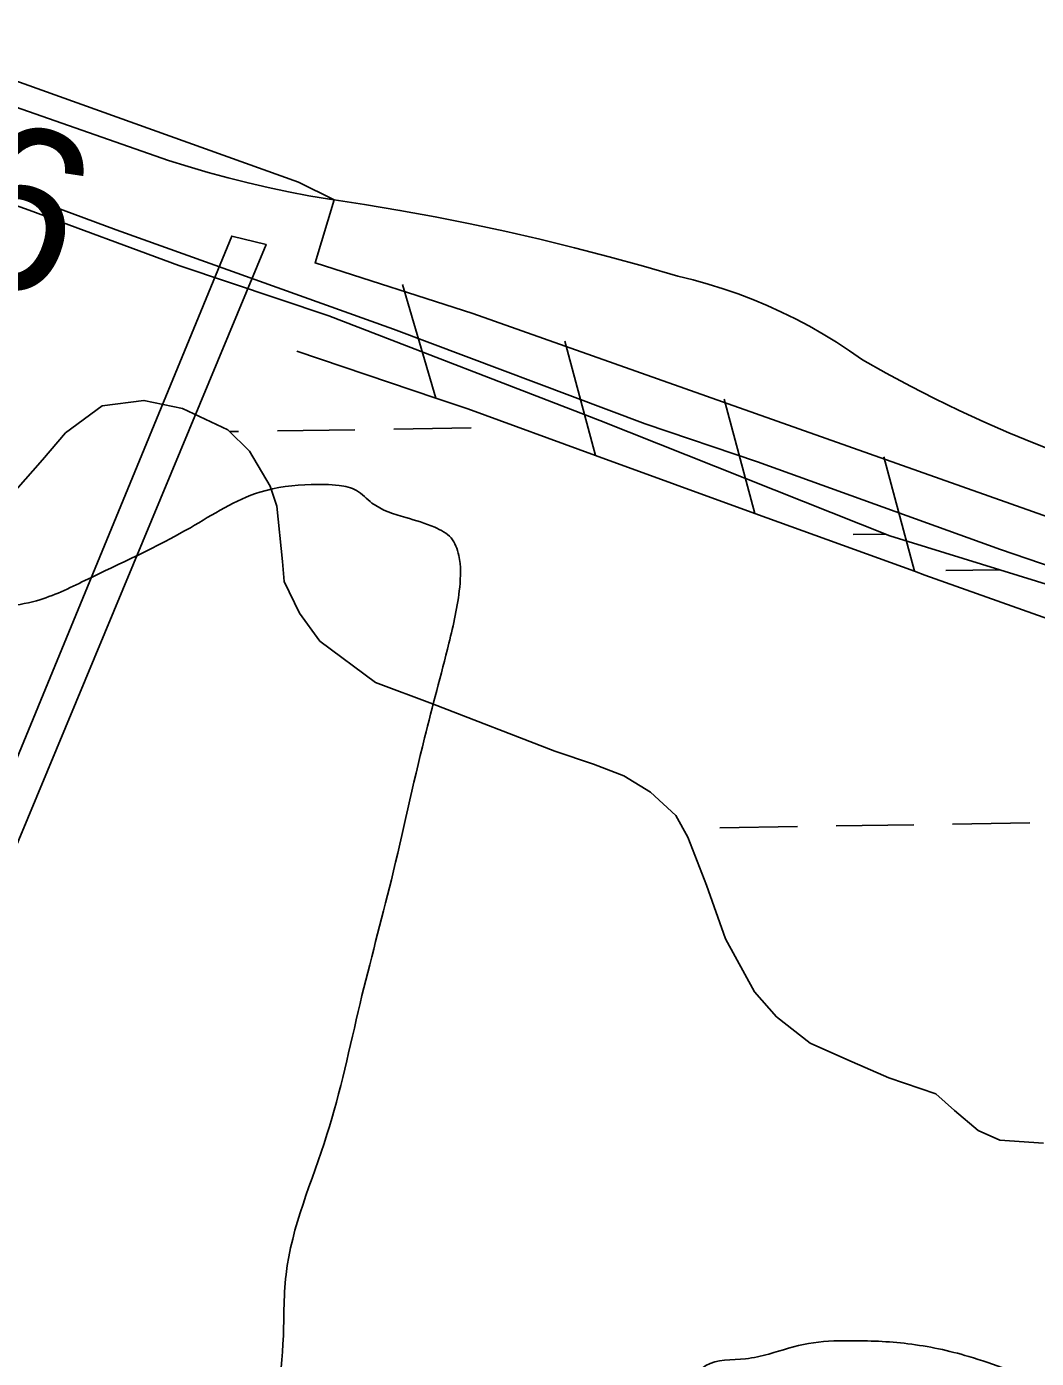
# Model space of a CAD drawing. Extents: x 3823584 to 3861785, y 301729 to 327625.
# Drawn here: x 3847983 to 3848399, y 321685 to 322235 of the extents above; entities that cross this region are included whole.
import ezdxf

# ---------------------------------------------------------------- set-up
doc = ezdxf.new("R2010")
doc.units = 0
for name, color, linetype in [('V-CHAN-DOCK', 7, 'Continuous'), ('V-LEVE-TOET', 7, 'Continuous'), ('V-RIVR-EDGE', 7, 'Continuous'), ('V-RIVR-RANG', 7, 'Continuous'), ('V-ROAD-CNTR', 7, 'Continuous'), ('V-RRAP-FSHR', 7, 'Continuous'), ('V-SITE-OTLN', 7, 'Continuous'), ('V-WETL-SWMP', 7, 'Continuous')]:
    doc.layers.add(name, color=color, linetype=linetype)

msp = doc.modelspace()

# ---------------------------------------------------------------- linework, layer by layer
at = {"layer": 'V-CHAN-DOCK'}
msp.add_lwpolyline([(3847814.7660000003, 321535.01), (3848067.225, 322148.201), (3848081.436, 322144.707), (3847872.802, 321642.876)], dxfattribs=at)
at = {"layer": 'V-LEVE-TOET'}
for points in [[(3848384.4790000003, 322018.815), (3848284.1550000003, 322055.093), (3848237.862, 322070.705), (3848133.99, 322109.838), (3848019.523, 322150.8), (3847891.859, 322198.054)], [(3850014.742, 321433.367), (3849850.0500000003, 321489.54), (3849734.295, 321528.69800000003), (3849618.012, 321568.38), (3849498.026, 321612.238), (3849360.6890000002, 321660.183), (3849221.752, 321711.795), (3849053.8680000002, 321774.771), (3848928.632, 321818.594), (3848820.187, 321864.101), (3848681.799, 321912.04), (3848550.748, 321962.126), (3848384.4790000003, 322018.815)]]:
    msp.add_lwpolyline(points, dxfattribs=at)
at = {"layer": 'V-RIVR-EDGE'}
msp.add_spline([(3847485.8319481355, 322118.89418184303), (3847496.8254138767, 322121.7008250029), (3847515.1529831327, 322119.6628313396), (3847532.2711583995, 322112.04833857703), (3847562.928599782, 322100.01648242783), (3847601.149290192, 322084.3791098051), (3847633.7846123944, 322066.364338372), (3847660.4508157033, 322051.9511415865), (3847687.916054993, 322038.333038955), (3847710.6097439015, 322029.11061966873), (3847727.3372702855, 322024.68537263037), (3847746.4658464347, 322024.239538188), (3847772.76406636, 322022.1818353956), (3847789.502432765, 322022.1404462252), (3847814.5932296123, 322015.30330940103), (3847849.643397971, 322006.8474060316), (3847887.4842795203, 321998.78313700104), (3847930.1124787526, 321992.6997051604), (3847958.8107629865, 321994.2228824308), (3847986.7169094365, 321997.74069328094), (3848006.664230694, 322006.0606036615), (3848050.1584769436, 322027.87247824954), (3848078.8892812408, 322042.5472291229), (3848100.019389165, 322045.6832601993), (3848111.5758471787, 322045.2561494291), (3848118.7445054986, 322043.2457485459), (3848125.108215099, 322038.0490583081), (3848139.0420719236, 322032.0365793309), (3848150.9881933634, 322028.02169030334), (3848157.752406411, 322023.62107967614), (3848160.9229284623, 322016.43961042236), (3848161.2889409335, 322003.2870513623), (3848156.847926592, 321980.18300444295), (3848146.788038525, 321941.1514525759), (3848133.093070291, 321882.600675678), (3848120.213890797, 321831.6200460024), (3848106.5297625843, 321777.4531269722), (3848089.6485049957, 321719.7072987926), (3848088.3819545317, 321691.0159127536), (3848082.6753751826, 321639.6190123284), (3848084.198552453, 321610.92072809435), (3848092.5036809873, 321584.9954188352), (3848100.013715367, 321559.8691455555), (3848108.743983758, 321544.7032292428), (3848122.2724098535, 321535.90200798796), (3848129.839600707, 321533.89062164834), (3848142.2039638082, 321537.8453978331), (3848150.2002363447, 321548.1875345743), (3848164.221798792, 321577.6444510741), (3848176.2191639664, 321594.35325378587), (3848203.3607654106, 321611.02460915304), (3848216.535989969, 321620.55686989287), (3848235.3192482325, 321641.6327777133), (3848244.9214763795, 321656.75336302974), (3848252.921690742, 321668.6896299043), (3848262.918509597, 321682.2150996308), (3848279.265241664, 321684.96442365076), (3848288.834949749, 321686.9334353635), (3848305.185623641, 321691.2768895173), (3848321.9269464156, 321692.43109794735), (3848346.234474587, 321691.1753875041), (3848371.3292132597, 321685.9323808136), (3848402.388143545, 321675.0951368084), (3848451.7716867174, 321661.0243015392), (3848503.954812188, 321650.93189340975), (3848552.1457141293, 321638.0596121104), (3848581.61347065, 321628.42190753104), (3848609.881687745, 321617.193029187), (3848655.6606999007, 321595.9574774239), (3848686.7166738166, 321583.924635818), (3848744.07579494, 321571.82675408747), (3848779.9230283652, 321563.3688798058), (3848810.591309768, 321555.7208815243), (3848821.3388772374, 321550.5133512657), (3848849.5795015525, 321528.125561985), (3848851.9460603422, 321518.1563359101), (3848851.846529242, 321477.90455003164), (3848854.173669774, 321451.99402261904), (3848860.086617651, 321425.676093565), (3848874.3717050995, 321400.53306752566), (3848881.1300054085, 321393.74126169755), (3848884.7167982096, 321393.73239258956), (3848893.0918941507, 321396.1028932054), (3848902.2817933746, 321405.64500850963), (3848925.893758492, 321445.4401199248), (3848940.326664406, 321480.0769739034), (3848949.1475947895, 321501.57605066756), (3848955.1354373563, 321505.54659415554), (3848963.9110367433, 321508.71317438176), (3848975.4694656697, 321509.0831286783), (3848992.1910793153, 321502.2666864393), (3849005.331812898, 321497.8503085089), (3849017.286803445, 321497.4222122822), (3849023.654454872, 321493.81965217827), (3849024.437723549, 321488.2382257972), (3849019.6395658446, 321481.8735307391), (3849017.229646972, 321474.3073253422), (3849016.805492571, 321463.9464649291), (3849024.363814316, 321458.34828578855), (3849035.909432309, 321453.5373171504), (3849041.8962894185, 321457.1093281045), (3849044.700798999, 321463.08041791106), (3849048.7216007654, 321477.4177345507), (3849052.7157952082, 321480.99467278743), (3849059.092315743, 321480.97890548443), (3849069.845795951, 321478.16257042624), (3849073.834077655, 321479.3483134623), (3849077.429739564, 321482.92623715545), (3849084.603325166, 321482.90849893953), (3849092.5749612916, 321483.2873223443), (3849099.760372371, 321488.05197452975), (3849106.157587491, 321496.40539042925), (3849113.739560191, 321500.3719920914), (3849122.5023486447, 321498.3576493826), (3849122.8880702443, 321493.17574099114), (3849126.864526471, 321489.57909362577), (3849134.03614116, 321488.7642903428), (3849139.2298750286, 321493.932402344), (3849143.6245729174, 321498.3054201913), (3849152.39327411, 321498.68227268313), (3849163.550214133, 321497.8576148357), (3849169.90406917, 321488.67559926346), (3849169.8814036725, 321479.50935099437), (3849177.4357835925, 321472.3170417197), (3849189.7824084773, 321469.0982323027), (3849207.3178399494, 321469.05487221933), (3849217.670816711, 321465.442457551), (3849228.8119894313, 321458.24127916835), (3849242.7507735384, 321454.22146285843), (3849253.112619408, 321454.1958409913), (3849266.253352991, 321449.7794630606), (3849284.95481837, 321437.77717060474), (3849300.0665345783, 321424.5881496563), (3849310.3948749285, 321411.01242165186), (3849335.4610353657, 321394.2119714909), (3849341.019796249, 321385.8289918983), (3849340.2089347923, 321380.2515073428), (3849335.791571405, 321366.71224122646), (3849330.5860120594, 321356.76173882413), (3849327.7765751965, 321348.7979863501), (3849327.7539096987, 321339.63173808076), (3849334.5191082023, 321335.62965998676), (3849341.6936792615, 321336.01045430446), (3849353.235355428, 321329.6053555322), (3849357.2226516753, 321330.39256603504), (3849361.6341023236, 321341.54063695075), (3849362.86123453, 321354.2907216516), (3849358.5167949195, 321370.2428630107), (3849360.9296701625, 321379.00466600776), (3849365.7219151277, 321382.97816586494), (3849372.894515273, 321382.5618951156), (3849380.0572608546, 321378.16029903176), (3849383.6223736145, 321369.3837141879), (3849384.3859331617, 321355.8316371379), (3849389.9456795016, 321347.84719007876), (3849390.322531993, 321339.07848888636), (3849391.503347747, 321333.0975445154), (3849396.2857381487, 321333.08571903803), (3849403.8657399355, 321336.25525563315), (3849413.4462880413, 321342.6081252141), (3849423.832770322, 321352.5458166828), (3849431.4137575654, 321356.1138858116), (3849446.954555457, 321355.2783879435), (3849454.10843193, 321347.2899990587), (3849456.4759761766, 321337.7193055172), (3849456.0380253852, 321321.77898963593), (3849460.4011886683, 321313.3989664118), (3849464.785046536, 321313.38812639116), (3849472.3620919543, 321315.3620653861), (3849476.7725571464, 321326.11160376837), (3849481.594365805, 321342.041079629), (3849482.0244329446, 321354.7931352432), (3849488.4255898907, 321364.7406812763), (3849497.613518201, 321373.485731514), (3849505.583183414, 321373.06748985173), (3849506.7639991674, 321367.0865454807), (3849508.6847235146, 321337.98874325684), (3849517.004633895, 321318.0414219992), (3849525.7516550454, 321309.6505587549), (3849556.405154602, 321296.0245724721), (3849589.84936735, 321282.79022052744), (3849615.3170166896, 321267.1843825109), (3849652.7298020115, 321247.1651229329), (3849680.6004720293, 321236.3357625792), (3849706.493261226, 321231.4893175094), (3849749.1037222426, 321218.23230006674), (3849784.949970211, 321209.3758932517), (3849883.3126112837, 321178.844012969), (3849916.3504078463, 321162.4223862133), (3849957.3637823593, 321147.973712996), (3850015.9106174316, 321132.6846146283), (3850039.7969475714, 321122.26364137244), (3850070.460301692, 321112.62298042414), (3850077.611221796, 321103.4389939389), (3850086.764659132, 321098.23540550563), (3850097.9166718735, 321095.4180849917), (3850106.2809277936, 321093.4047277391), (3850115.4511178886, 321094.9761923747), (3850156.4713905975, 321083.31724689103), (3850187.132773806, 321072.87952087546), (3850213.8068607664, 321061.65458435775), (3850219.772037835, 321056.4588795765), (3850225.726374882, 321046.87931692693), (3850233.2896239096, 321043.2738004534), (3850252.8039216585, 321037.64605761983), (3850275.1128744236, 321034.0040792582), (3850281.879058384, 321030.4005336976), (3850281.8613201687, 321023.22694809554), (3850290.617210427, 321018.4228776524), (3850304.969308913, 321020.38006388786), (3850314.14738266, 321025.1397887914), (3850315.760236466, 321032.70796510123), (3850319.76231456, 321039.47316360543), (3850326.942798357, 321042.24515312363), (3850337.297746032, 321039.4298035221), (3850343.2589812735, 321032.63996860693), (3850344.4191024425, 321018.2898410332), (3850345.6018891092, 321013.1059617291), (3850351.180359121, 321012.69363280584), (3850354.7770064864, 321016.67008903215), (3850359.5603823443, 321017.05679608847), (3850367.528076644, 321015.8414893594), (3850390.624239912, 321008.2122147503), (3850421.292521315, 321000.56421646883), (3850470.6740935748, 320985.6963161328), (3850512.4904458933, 320973.6368672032), (3850567.055897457, 320959.95175353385), (3850598.5192730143, 320951.5047192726), (3850649.8866097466, 320933.84216391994), (3850703.250550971, 320917.7688114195), (3850714.3936946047, 320911.3646981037), (3850717.573085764, 320907.7700216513), (3850721.5584110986, 320907.76016708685), (3850726.741304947, 320908.5444212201), (3850733.5252271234, 320912.1144612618), (3850744.6841380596, 320912.0868684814), (3850756.635186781, 320910.0646421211), (3850793.664221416, 320896.02435600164), (3850824.7162535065, 320882.3973842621), (3850855.385520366, 320875.14791851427), (3850872.111075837, 320869.9256064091), (3850881.27929502, 320870.7000059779), (3850900.0073677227, 320869.4580919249), (3850910.3564026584, 320864.2515471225), (3850925.0567754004, 320845.882588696), (3850938.9916176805, 320840.2686422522), (3850982.420823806, 320835.7773696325), (3851024.656403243, 320832.08611844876), (3851060.5233457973, 320831.5988948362), (3851072.0867020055, 320833.96151179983), (3851080.067207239, 320837.9271280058), (3851082.475155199, 320844.69626833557), (3851082.102244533, 320855.0590996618), (3851084.5042797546, 320859.43704479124), (3851086.898431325, 320860.62672965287), (3851091.680821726, 320860.6149041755), (3851096.845977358, 320854.2255727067), (3851104.004781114, 320848.2298464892), (3851113.56857646, 320847.80766300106), (3851129.110359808, 320847.3706976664), (3851143.04224572, 320840.5611536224), (3851145.821133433, 320836.1703975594), (3851150.5719892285, 320823.4055310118), (3851152.532131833, 320810.24903012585), (3851156.113011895, 320807.84896581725), (3851167.674397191, 320809.4145177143), (3851172.8563055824, 320809.8002393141), (3851175.6312514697, 320803.81535311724), (3851181.2107069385, 320803.80155672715), (3851190.3858243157, 320807.36568403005), (3851199.55897078, 320810.13274626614), (3851208.7252190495, 320810.1100807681), (3851239.4072968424, 320808.04153795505), (3851258.139311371, 320808.39375403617), (3851275.2762103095, 320808.3513794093), (3851293.9973848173, 320804.3197376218), (3851298.372373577, 320800.7221048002), (3851303.5188055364, 320786.76065519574), (3851309.861820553, 320773.19478175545), (3851315.8200994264, 320765.2093492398), (3851320.1901609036, 320759.61905375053), (3851338.023608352, 320718.9243897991), (3851342.77939143, 320708.15218591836), (3851345.1656593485, 320706.1536105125), (3851365.0853878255, 320703.3146099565), (3851381.420294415, 320701.2815435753), (3851407.3002726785, 320691.25417557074), (3851422.433668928, 320686.832870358), (3851431.185617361, 320680.43466978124), (3851451.4890965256, 320671.6166957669), (3851448.6845869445, 320665.64560596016), (3851438.3000755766, 320656.50497955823), (3851435.892127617, 320649.7358392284), (3851442.2479535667, 320641.3508887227), (3851483.653947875, 320624.51003484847), (3851505.9392496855, 320611.3032756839), (3851536.9883254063, 320596.48070634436), (3851589.9419086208, 320575.62594889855), (3851617.012557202, 320563.6029618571), (3851652.46519992, 320556.74020316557), (3851684.7187423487, 320545.50147025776), (3851713.3825356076, 320533.076008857), (3851730.1031637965, 320525.8610340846), (3851748.4248203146, 320521.43184522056), (3851767.555367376, 320521.78307584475), (3851777.9319950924, 320527.7354419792), (3851788.303695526, 320531.6951454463), (3851800.6582040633, 320531.6645962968), (3851816.5955635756, 320530.03104790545), (3851824.9479940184, 320523.2353002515), (3851839.260674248, 320509.2511851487), (3851853.5812381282, 320498.45533031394), (3851862.7445300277, 320497.23706721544), (3851879.884385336, 320498.390290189), (3851892.639397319, 320499.1558206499), (3851900.610047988, 320499.1361115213), (3851926.106275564, 320495.0877169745), (3851955.5740320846, 320485.4500123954), (3851994.2050805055, 320474.5940447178), (3852022.486108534, 320468.54608930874), (3852060.7097553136, 320454.10431428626), (3852092.9534431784, 320438.8802560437), (3852110.0666911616, 320429.2731006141), (3852146.7060623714, 320418.82059275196), (3852168.608598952, 320411.99133957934), (3852194.0998992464, 320405.95028236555), (3852209.236251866, 320402.724574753), (3852234.3378887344, 320400.2712957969), (3852251.0644296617, 320395.4475162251), (3852274.163549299, 320389.0138392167), (3852305.6357939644, 320384.15359775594), (3852335.115375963, 320379.2982835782), (3852352.658691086, 320382.44318376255), (3852370.19904984, 320384.3924863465), (3852387.732510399, 320383.5520611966), (3852419.199827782, 320376.6991570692), (3852438.7141255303, 320371.07141423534), (3852464.602972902, 320364.6308390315), (3852482.518213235, 320357.01437535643), (3852503.2241667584, 320349.7895460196), (3852521.141378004, 320342.9701474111), (3852536.265905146, 320334.96204939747), (3852554.9663850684, 320322.5612244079), (3852575.266907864, 320312.5476527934), (3852589.199779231, 320306.1366412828), (3852597.5551660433, 320300.53649122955), (3852608.692396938, 320291.7411827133), (3852639.754283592, 320282.09953630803), (3852661.2582876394, 320275.27126859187), (3852690.7290005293, 320266.82916161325), (3852722.59090862, 320258.38114189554), (3852744.5062561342, 320256.7328116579), (3852760.831308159, 320250.7144199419), (3852781.9377651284, 320244.2856702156), (3852812.605061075, 320236.23913940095), (3852838.090448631, 320227.80688698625), (3852860.000868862, 320224.1658940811), (3852879.1126922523, 320216.9450065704), (3852905.3971157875, 320209.3078483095), (3852940.8280784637, 320193.67737388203), (3852967.521874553, 320190.423088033), (3852993.0151457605, 320185.179095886), (3853016.1122944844, 320177.9483538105), (3853043.98887724, 320169.51018865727), (3853083.419947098, 320159.84784766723), (3853124.0446436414, 320149.3854852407), (3853164.2698221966, 320138.52557573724), (3853204.098439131, 320128.4637167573), (3853280.564456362, 320107.152284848), (3853294.5101386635, 320105.92219627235), (3853304.8769118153, 320107.88923707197), (3853317.63685108, 320110.64743020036), (3853337.1826834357, 320117.772728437), (3853356.72851579, 320124.8980266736), (3853374.6762761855, 320130.43313660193), (3853389.029360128, 320132.7888553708), (3853402.5804517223, 320133.1538823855), (3853412.940326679, 320132.331195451), (3853431.273808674, 320132.6843969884), (3853444.834754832, 320137.0347493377), (3853448.428445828, 320139.8156079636), (3853449.239307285, 320145.3930925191), (3853452.437422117, 320149.37053420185), (3853457.2267107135, 320152.14843645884), (3853468.3866071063, 320152.51937621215), (3853468.7811978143, 320150.924260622), (3853464.3638344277, 320137.38499450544), (3853464.3618635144, 320136.5879294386), (3853466.7471459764, 320134.1908214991), (3853472.715279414, 320130.1907143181), (3853479.081945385, 320126.18962168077), (3853491.4236429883, 320120.9781495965), (3853502.180079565, 320119.3574121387), (3853506.157521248, 320116.15929730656), (3853510.5334954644, 320112.96019701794), (3853514.9045423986, 320107.7684340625), (3853525.650138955, 320101.76383873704), (3853538.7918579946, 320097.74599334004), (3853552.3429495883, 320098.1110203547), (3853584.2028867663, 320088.86593557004), (3853605.7059053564, 320081.63913532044), (3853618.4362809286, 320072.4413524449), (3853651.492801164, 320063.59184382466)], degree=3, dxfattribs=at)
at = {"layer": 'V-ROAD-CNTR'}
msp.add_lwpolyline([(3847850.813, 322245.99700000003), (3848041.142, 322179.396), (3848049.272, 322176.824), (3848057.46, 322174.414), (3848065.701, 322172.167), (3848073.99, 322170.086), (3848082.321, 322168.169), (3848090.6890000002, 322166.422), (3848099.09, 322164.843), (3848107.517, 322163.43200000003), (3848109.5100000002, 322163.127), (3848122.0810000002, 322161.19800000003), (3848136.613, 322158.748), (3848151.109, 322156.088), (3848165.568, 322153.219), (3848179.984, 322150.137), (3848194.353, 322146.84500000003), (3848208.674, 322143.347), (3848222.943, 322139.639), (3848237.156, 322135.72500000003), (3848251.308, 322131.604), (3848257.6010000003, 322130.066), (3848263.845, 322128.336), (3848270.0300000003, 322126.411), (3848276.156, 322124.297), (3848282.2120000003, 322121.993), (3848288.1920000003, 322119.507), (3848294.094, 322116.83400000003), (3848299.909, 322113.981), (3848305.6350000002, 322110.94800000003), (3848311.261, 322107.743), (3848316.7860000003, 322104.364), (3848322.203, 322100.815), (3848327.5100000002, 322097.10000000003), (3848337.326, 322091.597), (3848347.25, 322086.288), (3848357.279, 322081.178), (3848367.407, 322076.267), (3848377.628, 322071.559), (3848387.944, 322067.053), (3848398.346, 322062.753), (3848408.829, 322058.661)], dxfattribs=at)
at = {"layer": 'V-RRAP-FSHR'}
for p, q in [((3848151.448, 322081.316), (3848137.724, 322128.178)), ((3848217.34, 322057.7), (3848204.683, 322104.862)), ((3848283.127, 322033.784), (3848270.47, 322080.947)), ((3848348.914, 322009.869), (3848336.257, 322057.031))]:
    msp.add_line(p, q, dxfattribs=at)
for points in [[(3848151.448, 322081.316), (3848094.0500000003, 322100.717)], [(3848217.34, 322057.7), (3848164.68, 322076.843), (3848151.447, 322081.316)], [(3848283.127, 322033.784), (3848217.339, 322057.7)], [(3848348.914, 322009.869), (3848283.126, 322033.78500000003)], [(3848414.85, 321986.368), (3848353.269, 322008.286), (3848348.913, 322009.87)]]:
    msp.add_lwpolyline(points, dxfattribs=at)
at = {"layer": 'V-SITE-OTLN'}
msp.add_lwpolyline([(3849091.643, 322411.601), (3849021.636, 322159.998), (3848977.041, 321971.252), (3848941.4280000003, 321895.136), (3848926.486, 321851.684), (3848921.9930000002, 321838.722), (3848860.87, 321866.474), (3848842.401, 321871.207), (3848720.828, 321912.933), (3848499.793, 321998.47000000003), (3848417.894, 322027.445), (3848166.653, 322116.267), (3848101.613, 322137.072), (3848109.5100000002, 322163.127), (3848094.7770000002, 322170.38300000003), (3847619.958, 322340.685)], dxfattribs=at)
at = {"layer": 'V-WETL-SWMP'}
for p, q in [((3848066.3705658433, 322067.4860676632), (3848070.0905834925, 322067.5434255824)), ((3848086.088643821, 322067.79009523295), (3848118.0847644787, 322068.2834345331)), ((3848134.082824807, 322068.5301041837), (3848166.078945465, 322069.02344348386)), ((3848323.620150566, 322025.01740603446), (3848337.0173892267, 322025.22397433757)), ((3848361.8535791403, 322010.17421450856), (3848384.1382778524, 322010.5178160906)), ((3848364.6235931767, 321905.5653820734), (3848396.619713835, 321906.058721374)), ((3848268.635231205, 321904.085364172), (3848300.631351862, 321904.5787034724)), ((3848316.629412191, 321904.82537312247), (3848348.6255328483, 321905.3187124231))]:
    msp.add_line(p, q, dxfattribs=at)
for points in [[(3847887.284, 322193.128), (3847983.605, 322158.825), (3848045.447, 322136.067), (3848107.271, 322115.284), (3848219.0810000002, 322072.032), (3848338.832, 322024.505), (3848437.093, 321994.17), (3848572.2, 321945.039), (3848771.865, 321870.723), (3848941.446, 321809.814), (3849087.375, 321757.152), (3849258.984, 321691.856), (3849390.4790000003, 321644.702), (3849529.586, 321595.597), (3849671.5100000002, 321543.71), (3849774.923, 321509.575), (3849949.693, 321450.298), (3850126.043, 321394.232)], [(3848402.133, 321773.923), (3848384.185, 321775.142), (3848375.179, 321779.201), (3848365.447, 321787.393), (3848357.7970000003, 321794.223), (3848338.419, 321800.949), (3848321.1040000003, 321808.38300000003), (3848305.865, 321815.146), (3848291.969, 321826.06), (3848282.9080000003, 321836.328), (3848270.983, 321858.299), (3848263.196, 321880.30700000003), (3848255.429, 321900.245), (3848250.519, 321909.17), (3848240.085, 321918.735), (3848228.985, 321925.53500000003), (3848216.524, 321930.253), (3848200.608, 321935.63), (3848150.068, 321955.185), (3848126.5330000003, 321963.944), (3848103.613, 321980.98600000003), (3848095.2290000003, 321992.64), (3848088.903, 322005.692), (3848088.139, 322013.964), (3848085.866, 322036.711), (3848083.032, 322044.965), (3848074.6240000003, 322059.378), (3848065.575, 322068.266), (3848046.869, 322077.068), (3848030.971, 322080.375), (3848013.7430000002, 322078.151), (3847998.664, 322066.977), (3847989.105, 322055.853), (3847978.1780000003, 322043.336)]]:
    msp.add_lwpolyline(points, dxfattribs=at)

# ---------------------------------------------------------------- texts
at = {"layer": 'V-RIVR-RANG'}
msp.add_text('4.6', height=67, rotation=340.35832571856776, dxfattribs=at).set_placement((3847875.758745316, 322161.7076958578))

doc.saveas('drawing.dxf')
